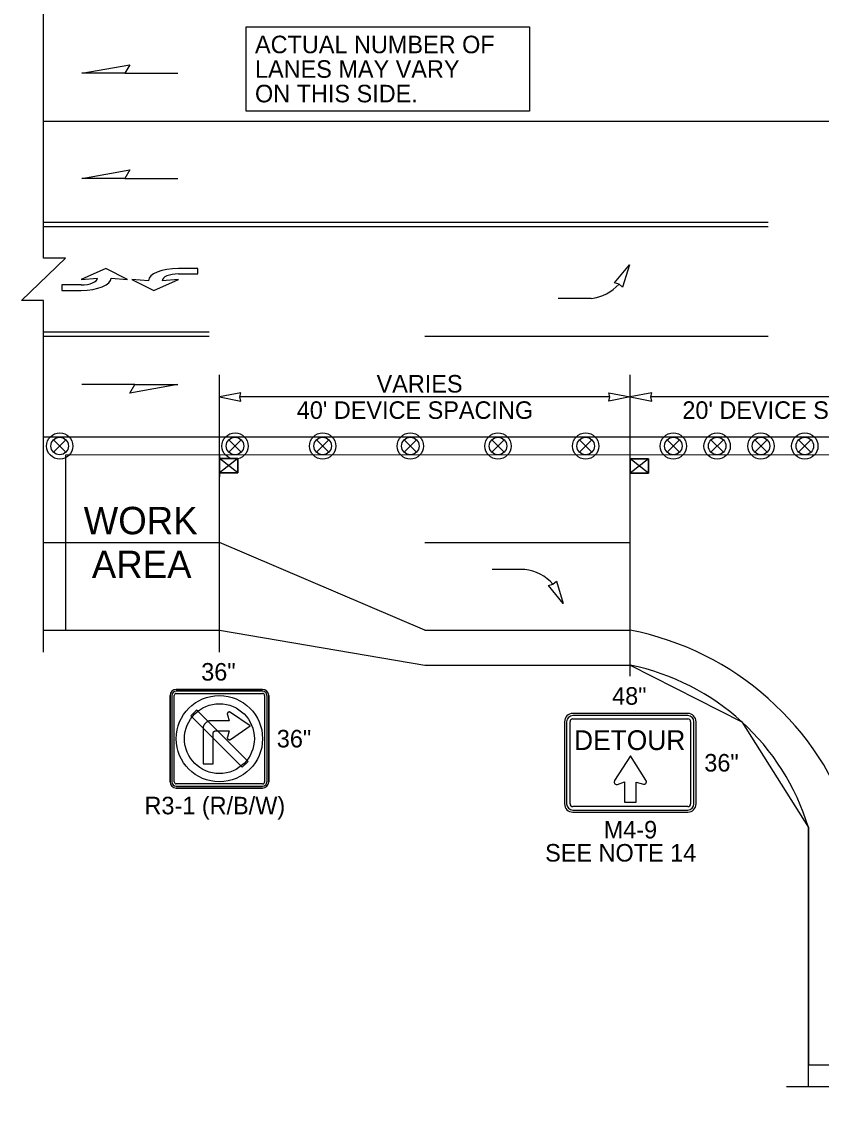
# Model space of a CAD drawing. Extents: x 99958 to 100176, y 99935 to 100011.
# Drawn here: x 100148.115 to 100151.034, y 100002.342 to 100006.293 of the extents above; entities that cross this region are included whole.
import ezdxf

# ---------------------------------------------------------------- set-up
doc = ezdxf.new("R2010")
doc.units = 0
for name, color, linetype in [('RD_ED_ShoulderPavedEdge', 7, 'Continuous'), ('RD_MK_LineEdgeWhite', 7, 'Continuous'), ('RD_MK_LineEdgeYellow', 7, 'Continuous'), ('RD_MK_LineLane', 7, 'Continuous'), ('RD_MK_LineTwoWayLtTurn', 7, 'Continuous'), ('SH_TI_Tables', 7, 'Continuous'), ('TR_SN_ConstructionSigns', 7, 'Continuous'), ('TR_WZ_ArrowLeftStrRightTurn', 7, 'Continuous'), ('TR_WZ_PortableSignMount5ftMinBlk-Org', 7, 'Continuous'), ('TR_WZ_PortableSignMount5ftMinRed-Wht', 7, 'Continuous'), ('TR_WZ_TrafficSafetyDrum', 7, 'Continuous'), ('TR_WZ_WorkAreaLabel', 7, 'Continuous'), ('TR_WZ_WorkZoneDetails', 7, 'Continuous'), ('TR_WZ_WorkZoneTextCurrent', 7, 'Continuous')]:
    doc.layers.add(name, color=color, linetype=linetype)

msp = doc.modelspace()

# ---------------------------------------------------------------- linework, layer by layer
at = {"layer": 'RD_ED_ShoulderPavedEdge'}
for p, q in [((100148.195, 100004.0724), (100148.8369, 100004.0724)), ((100148.8369, 100004.0724), (100149.5869, 100003.9444)), ((100149.5869, 100003.9444), (100150.3369, 100003.9444))]:
    msp.add_line(p, q, dxfattribs=at)
msp.add_lwpolyline([(100150.9869, 100002.4059), (100150.9869, 100003.3524)], dxfattribs=at)
msp.add_arc((100150.1665, 100003.1044), 0.8571, 16.8187, 78.5287, dxfattribs=at)
at = {"layer": 'RD_MK_LineEdgeWhite'}
msp.add_arc((100150.132, 100003.0262), 1.0661, 17.8172, 78.9158, dxfattribs=at)
at = {"layer": 'RD_MK_LineEdgeYellow'}
for p, q in [((100148.195, 100004.3924), (100148.8369, 100004.3924)), ((100149.5869, 100004.3924), (100150.3369, 100004.3924)), ((100149.5869, 100004.0724), (100150.3369, 100004.0724))]:
    msp.add_line(p, q, dxfattribs=at)
at = {"layer": 'RD_MK_LineLane'}
for points in [[(100155.43, 100005.9284), (100148.195, 100005.9284)], [(100150.8403, 100005.1444), (100149.5869, 100005.1444)], [(100155.43, 100004.7764), (100148.195, 100004.7764)], [(100149.5869, 100004.0724), (100148.8369, 100004.3924)]]:
    msp.add_lwpolyline(points, dxfattribs=at)
at = {"layer": 'RD_MK_LineTwoWayLtTurn'}
for p, q in [((100150.8403, 100005.5604), (100148.195, 100005.5604)), ((100150.8403, 100005.5444), (100148.7994, 100005.5444)), ((100148.7994, 100005.1444), (100148.195, 100005.1444))]:
    msp.add_line(p, q, dxfattribs=at)
for points in [[(100148.7994, 100005.5444), (100148.195, 100005.5444)], [(100148.7994, 100005.1604), (100148.195, 100005.1604)]]:
    msp.add_lwpolyline(points, dxfattribs=at)
at = {"layer": 'SH_TI_Tables'}
msp.add_lwpolyline([(100148.9348, 100006.274), (100149.9693, 100006.274), (100149.9693, 100005.9671), (100148.9348, 100005.9671)], close=True, dxfattribs=at)
at = {"layer": 'TR_SN_ConstructionSigns'}
for p, q in [((100148.6569, 100003.5189), (100148.6569, 100003.8339)), ((100148.6569, 100003.8339), (100148.6569, 100003.5189)), ((100148.6569, 100003.8339), (100148.6569, 100003.5189)), ((100148.6632, 100003.8339), (100148.6632, 100003.5189)), ((100148.6719, 100003.5189), (100148.6719, 100003.8339)), ((100148.6794, 100003.8564), (100148.9944, 100003.8564)), ((100148.9944, 100003.8564), (100148.6794, 100003.8564)), ((100148.9944, 100003.8564), (100148.6794, 100003.8564)), ((100148.9944, 100003.8502), (100148.6794, 100003.8502)), ((100148.6794, 100003.8414), (100148.9944, 100003.8414)), ((100149.0019, 100003.8339), (100149.0019, 100003.5189)), ((100149.0107, 100003.5189), (100149.0107, 100003.8339)), ((100149.0169, 100003.8339), (100149.0169, 100003.5189)), ((100149.0169, 100003.5189), (100149.0169, 100003.8339)), ((100149.0169, 100003.5189), (100149.0169, 100003.8339)), ((100148.8658, 100003.7678), (100148.8657, 100003.7671)), ((100148.8657, 100003.7671), (100148.8657, 100003.7663)), ((100148.8657, 100003.7663), (100148.8657, 100003.7655)), ((100148.8657, 100003.7655), (100148.8659, 100003.7647)), ((100148.866, 100003.7686), (100148.8658, 100003.7678)), ((100148.8659, 100003.7647), (100148.866, 100003.764)), ((100148.8663, 100003.7693), (100148.866, 100003.7686)), ((100148.866, 100003.764), (100148.8731, 100003.742)), ((100148.8666, 100003.77), (100148.8663, 100003.7693)), ((100148.867, 100003.7707), (100148.8666, 100003.77)), ((100148.8675, 100003.7713), (100148.867, 100003.7707)), ((100148.8681, 100003.7718), (100148.8675, 100003.7713)), ((100148.8687, 100003.7723), (100148.8681, 100003.7718)), ((100148.8693, 100003.7728), (100148.8687, 100003.7723)), ((100148.87, 100003.7731), (100148.8693, 100003.7728)), ((100148.8707, 100003.7734), (100148.87, 100003.7731)), ((100148.8715, 100003.7736), (100148.8707, 100003.7734)), ((100148.8722, 100003.7738), (100148.8715, 100003.7736)), ((100148.873, 100003.7738), (100148.8722, 100003.7738)), ((100148.8738, 100003.7738), (100148.873, 100003.7738)), ((100148.8746, 100003.7737), (100148.8738, 100003.7738)), ((100148.8753, 100003.7735), (100148.8746, 100003.7737)), ((100148.876, 100003.7733), (100148.8753, 100003.7735)), ((100148.8767, 100003.7729), (100148.876, 100003.7733)), ((100148.8774, 100003.7725), (100148.8767, 100003.7729)), ((100148.9493, 100003.7233), (100148.8774, 100003.7725)), ((100150.5469, 100003.7684), (100150.1269, 100003.7684)), ((100150.5469, 100003.7609), (100150.1269, 100003.7609)), ((100148.7772, 100003.7151), (100148.7771, 100003.7136)), ((100148.7771, 100003.7136), (100148.7771, 100003.712)), ((100148.7771, 100003.712), (100148.7771, 100003.5847)), ((100148.7774, 100003.7167), (100148.7772, 100003.7151)), ((100148.7777, 100003.7182), (100148.7774, 100003.7167)), ((100148.7781, 100003.7198), (100148.7777, 100003.7182)), ((100148.7785, 100003.7213), (100148.7781, 100003.7198)), ((100148.779, 100003.7228), (100148.7785, 100003.7213)), ((100148.7796, 100003.7242), (100148.779, 100003.7228)), ((100148.7803, 100003.7256), (100148.7796, 100003.7242)), ((100148.7811, 100003.727), (100148.7803, 100003.7256)), ((100148.7819, 100003.7283), (100148.7811, 100003.727)), ((100148.7828, 100003.7297), (100148.7819, 100003.7283)), ((100148.7837, 100003.7309), (100148.7828, 100003.7297)), ((100148.7847, 100003.7321), (100148.7837, 100003.7309)), ((100148.7858, 100003.7332), (100148.7847, 100003.7321)), ((100148.787, 100003.7343), (100148.7858, 100003.7332)), ((100148.7881, 100003.7353), (100148.787, 100003.7343)), ((100148.7894, 100003.7363), (100148.7881, 100003.7353)), ((100148.7907, 100003.7371), (100148.7894, 100003.7363)), ((100148.792, 100003.738), (100148.7907, 100003.7371)), ((100148.7934, 100003.7387), (100148.792, 100003.738)), ((100148.7948, 100003.7394), (100148.7934, 100003.7387)), ((100148.7963, 100003.74), (100148.7948, 100003.7394)), ((100148.7977, 100003.7405), (100148.7963, 100003.74)), ((100148.7993, 100003.741), (100148.7977, 100003.7405)), ((100148.8008, 100003.7413), (100148.7993, 100003.741)), ((100148.8023, 100003.7416), (100148.8008, 100003.7413)), ((100148.8039, 100003.7418), (100148.8023, 100003.7416)), ((100148.8054, 100003.742), (100148.8039, 100003.7418)), ((100148.807, 100003.742), (100148.8054, 100003.742)), ((100148.8731, 100003.742), (100148.807, 100003.742)), ((100148.8774, 100003.674), (100148.9493, 100003.7233)), ((100150.0969, 100003.7384), (100150.0969, 100003.4384)), ((100150.1044, 100003.7384), (100150.1044, 100003.4384)), ((100150.1169, 100003.4384), (100150.1169, 100003.7384)), ((100150.1269, 100003.7484), (100150.5469, 100003.7484)), ((100150.5569, 100003.7384), (100150.5569, 100003.4384)), ((100150.5694, 100003.4384), (100150.5694, 100003.7384)), ((100150.5769, 100003.4384), (100150.5769, 100003.7384)), ((100148.8145, 100003.6978), (100148.8147, 100003.6986)), ((100148.8145, 100003.697), (100148.8145, 100003.6978)), ((100148.8145, 100003.5847), (100148.8145, 100003.697)), ((100148.8147, 100003.6986), (100148.8149, 100003.6993)), ((100148.8149, 100003.6993), (100148.8152, 100003.7001)), ((100148.8152, 100003.7001), (100148.8155, 100003.7008)), ((100148.8155, 100003.7008), (100148.8159, 100003.7015)), ((100148.8159, 100003.7015), (100148.8164, 100003.702)), ((100148.8164, 100003.702), (100148.817, 100003.7026)), ((100148.817, 100003.7026), (100148.8176, 100003.7031)), ((100148.8176, 100003.7031), (100148.8182, 100003.7035)), ((100148.8182, 100003.7035), (100148.819, 100003.7039)), ((100148.819, 100003.7039), (100148.8197, 100003.7042)), ((100148.8197, 100003.7042), (100148.8204, 100003.7044)), ((100148.8204, 100003.7044), (100148.8212, 100003.7045)), ((100148.8212, 100003.7045), (100148.822, 100003.7046)), ((100148.822, 100003.7046), (100148.8731, 100003.7046)), ((100148.8659, 100003.6818), (100148.8657, 100003.681)), ((100148.8657, 100003.681), (100148.8657, 100003.6802)), ((100148.8657, 100003.6802), (100148.8657, 100003.6795)), ((100148.8657, 100003.6795), (100148.8658, 100003.6787)), ((100148.8658, 100003.6787), (100148.866, 100003.6779)), ((100148.866, 100003.6825), (100148.8659, 100003.6818)), ((100148.8731, 100003.7046), (100148.866, 100003.6825)), ((100148.866, 100003.6779), (100148.8663, 100003.6772)), ((100148.8663, 100003.6772), (100148.8666, 100003.6765)), ((100148.8666, 100003.6765), (100148.867, 100003.6759)), ((100148.867, 100003.6759), (100148.8675, 100003.6752)), ((100148.8675, 100003.6752), (100148.8681, 100003.6747)), ((100148.8681, 100003.6747), (100148.8687, 100003.6742)), ((100148.8687, 100003.6742), (100148.8693, 100003.6738)), ((100148.8693, 100003.6738), (100148.87, 100003.6734)), ((100148.87, 100003.6734), (100148.8707, 100003.6731)), ((100148.8707, 100003.6731), (100148.8715, 100003.6729)), ((100148.8715, 100003.6729), (100148.8722, 100003.6728)), ((100148.8722, 100003.6728), (100148.873, 100003.6727)), ((100148.873, 100003.6727), (100148.8738, 100003.6727)), ((100148.8738, 100003.6727), (100148.8746, 100003.6728)), ((100148.8746, 100003.6728), (100148.8753, 100003.673)), ((100148.8753, 100003.673), (100148.876, 100003.6733)), ((100148.876, 100003.6733), (100148.8767, 100003.6736)), ((100148.8767, 100003.6736), (100148.8774, 100003.674)), ((100148.7771, 100003.5847), (100148.8145, 100003.5847)), ((100148.9944, 100003.5114), (100148.6794, 100003.5114)), ((100148.6794, 100003.5027), (100148.9944, 100003.5027)), ((100148.9944, 100003.4964), (100148.6794, 100003.4964)), ((100148.6794, 100003.4964), (100148.9944, 100003.4964)), ((100148.6794, 100003.4964), (100148.9944, 100003.4964)), ((100150.5469, 100003.4284), (100150.1269, 100003.4284)), ((100150.1269, 100003.4159), (100150.5469, 100003.4159)), ((100150.1269, 100003.4084), (100150.5469, 100003.4084))]:
    msp.add_line(p, q, dxfattribs=at)
for points in [[(100148.9371, 100003.5975), (100148.758, 100003.7766), (100148.7538, 100003.7808), (100148.7326, 100003.7596), (100148.9159, 100003.5763), (100148.9201, 100003.5721), (100148.9413, 100003.5933), (100148.9371, 100003.5975)], [(100150.3372, 100003.6143), (100150.2795, 100003.5232), (100150.2789, 100003.5218), (100150.2783, 100003.5192), (100150.2783, 100003.517), (100150.279, 100003.5145), (100150.2806, 100003.5119), (100150.283, 100003.5099), (100150.2849, 100003.5092), (100150.2877, 100003.5089), (100150.2902, 100003.5095), (100150.316, 100003.5185), (100150.316, 100003.4441), (100150.3584, 100003.4441), (100150.3584, 100003.518), (100150.3847, 100003.5103), (100150.3858, 100003.5101), (100150.3873, 100003.51), (100150.3885, 100003.5102), (100150.3898, 100003.5106), (100150.3912, 100003.5113), (100150.3923, 100003.5121), (100150.3934, 100003.5132), (100150.3948, 100003.5155), (100150.3953, 100003.5169), (100150.3955, 100003.518), (100150.3956, 100003.5197), (100150.3953, 100003.5217), (100150.3948, 100003.5233), (100150.3939, 100003.5249), (100150.3372, 100003.6143)]]:
    msp.add_lwpolyline(points, dxfattribs=at)
for radius in [0.1575, 0.1275]:
    msp.add_circle((100148.8369, 100003.6764), radius, dxfattribs=at)
for centre, radius, start, end in [((100148.6794, 100003.8339), 0.0225, 90, 180), ((100148.6794, 100003.8339), 0.0225, 90, 180), ((100148.6794, 100003.8339), 0.0225, 90, 180), ((100148.6794, 100003.8339), 0.0162, 90, 180), ((100148.6794, 100003.8339), 0.0075, 90, 180), ((100148.9944, 100003.8339), 0.0225, 0, 90), ((100148.9944, 100003.8339), 0.0225, 0, 90), ((100148.9944, 100003.8339), 0.0225, 0, 90), ((100148.9944, 100003.8339), 0.0162, 0, 90), ((100148.9944, 100003.8339), 0.0075, 0, 90), ((100150.1269, 100003.7384), 0.03, 90, 180), ((100150.1269, 100003.7384), 0.0225, 90, 180), ((100150.5469, 100003.7384), 0.03, 0, 90), ((100150.5469, 100003.7384), 0.0225, 0, 90), ((100150.1269, 100003.7384), 0.01, 90, 180), ((100150.5469, 100003.7384), 0.01, 0, 90), ((100148.6794, 100003.5189), 0.0225, 180, 270), ((100148.6794, 100003.5189), 0.0225, 180, 270), ((100148.6794, 100003.5189), 0.0225, 180, 270), ((100148.6794, 100003.5189), 0.0162, 180, 270), ((100148.6794, 100003.5189), 0.0075, 180, 270), ((100148.9944, 100003.5189), 0.0225, 270, 0), ((100148.9944, 100003.5189), 0.0225, 270, 0), ((100148.9944, 100003.5189), 0.0162, 270, 0), ((100148.9944, 100003.5189), 0.0075, 270, 0), ((100148.9944, 100003.5189), 0.0225, 270, 0), ((100150.1269, 100003.4384), 0.03, 180, 270), ((100150.1269, 100003.4384), 0.0225, 180, 270), ((100150.1269, 100003.4384), 0.01, 180, 270), ((100150.5469, 100003.4384), 0.03, 270, 0), ((100150.5469, 100003.4384), 0.0225, 270, 0), ((100150.5469, 100003.4384), 0.01, 270, 0)]:
    msp.add_arc(centre, radius, start, end, dxfattribs=at)
at = {"layer": 'TR_WZ_ArrowLeftStrRightTurn'}
for p, q in [((100150.1936, 100005.2827), (100150.0736, 100005.2827)), ((100149.9521, 100004.2942), (100149.8321, 100004.2942))]:
    msp.add_line(p, q, dxfattribs=at)
for points in [[(100150.3338, 100005.4062), (100150.3088, 100005.3243), (100150.2961, 100005.3355), (100150.2797, 100005.3398)], [(100150.0918, 100004.1692), (100150.0381, 100004.2359), (100150.0545, 100004.2402), (100150.0672, 100004.2513)]]:
    msp.add_lwpolyline(points, close=True, dxfattribs=at)
for centre, radius, start, end in [((100150.1744, 100005.4458), 0.1642, 276.7058, 317.7833), ((100149.9308, 100004.1297), 0.1658, 41.7524, 82.6149)]:
    msp.add_arc(centre, radius, start, end, dxfattribs=at)
at = {"layer": 'TR_WZ_PortableSignMount5ftMinBlk-Org'}
for p, q in [((100150.3369, 100004.632), (100150.3369, 100004.712)), ((100150.4037, 100004.698), (100150.3369, 100004.646)), ((100150.4037, 100004.646), (100150.3369, 100004.698)), ((100150.3703, 100004.672), (100150.3703, 100004.672)), ((100150.3704, 100004.6721), (100150.3704, 100004.6721))]:
    msp.add_line(p, q, dxfattribs=at)
for points in [[(100150.4037, 100004.698), (100150.4037, 100004.646), (100150.3369, 100004.646), (100150.3369, 100004.698)], [(100150.3369, 100004.646), (100150.4037, 100004.646), (100150.4037, 100004.698), (100150.3369, 100004.698)]]:
    msp.add_lwpolyline(points, close=True, dxfattribs=at)
at = {"layer": 'TR_WZ_PortableSignMount5ftMinRed-Wht'}
for p, q in [((100148.8369, 100004.7124), (100148.8369, 100004.6324)), ((100148.9037, 100004.6464), (100148.8369, 100004.6984)), ((100148.9037, 100004.6984), (100148.8369, 100004.6464)), ((100148.8703, 100004.6725), (100148.8703, 100004.6725)), ((100148.8704, 100004.6724), (100148.8704, 100004.6724))]:
    msp.add_line(p, q, dxfattribs=at)
for points in [[(100148.9037, 100004.6464), (100148.9037, 100004.6984), (100148.8369, 100004.6984), (100148.8369, 100004.6464)], [(100148.8369, 100004.6984), (100148.9037, 100004.6984), (100148.9037, 100004.6464), (100148.8369, 100004.6464)]]:
    msp.add_lwpolyline(points, close=True, dxfattribs=at)
at = {"layer": 'TR_WZ_TrafficSafetyDrum'}
for p, q in [((100148.2313, 100004.7671), (100148.2765, 100004.7218)), ((100148.2765, 100004.7671), (100148.2313, 100004.7218)), ((100148.8713, 100004.7671), (100148.9165, 100004.7218)), ((100148.9165, 100004.7671), (100148.8713, 100004.7218)), ((100149.1913, 100004.7671), (100149.2365, 100004.7218)), ((100149.2365, 100004.7671), (100149.1913, 100004.7218)), ((100149.5113, 100004.7671), (100149.5565, 100004.7218)), ((100149.5565, 100004.7671), (100149.5113, 100004.7218)), ((100149.8313, 100004.7671), (100149.8765, 100004.7218)), ((100149.8765, 100004.7671), (100149.8313, 100004.7218)), ((100150.1513, 100004.7671), (100150.1965, 100004.7218)), ((100150.1965, 100004.7671), (100150.1513, 100004.7218)), ((100150.4713, 100004.7671), (100150.5165, 100004.7218)), ((100150.5165, 100004.7671), (100150.4713, 100004.7218)), ((100150.6313, 100004.7671), (100150.6765, 100004.7218)), ((100150.6765, 100004.7671), (100150.6313, 100004.7218)), ((100150.7913, 100004.7671), (100150.8365, 100004.7218)), ((100150.8365, 100004.7671), (100150.7913, 100004.7218)), ((100150.9513, 100004.7671), (100150.9965, 100004.7218)), ((100150.9965, 100004.7671), (100150.9513, 100004.7218))]:
    msp.add_line(p, q, dxfattribs=at)
for centre, radius in [((100148.2539, 100004.7445), 0.048), ((100148.2539, 100004.7445), 0.048), ((100148.8939, 100004.7445), 0.048), ((100148.8939, 100004.7445), 0.048), ((100149.2139, 100004.7445), 0.048), ((100149.2139, 100004.7445), 0.048), ((100149.5339, 100004.7445), 0.048), ((100149.5339, 100004.7445), 0.048), ((100149.8539, 100004.7445), 0.048), ((100149.8539, 100004.7445), 0.048), ((100150.1739, 100004.7445), 0.048), ((100150.1739, 100004.7445), 0.048), ((100150.4939, 100004.7445), 0.048), ((100150.4939, 100004.7445), 0.048), ((100150.6539, 100004.7445), 0.048), ((100150.6539, 100004.7445), 0.048), ((100150.8139, 100004.7445), 0.048), ((100150.8139, 100004.7445), 0.048), ((100150.9739, 100004.7445), 0.048), ((100150.9739, 100004.7445), 0.048), ((100148.2539, 100004.7445), 0.032), ((100148.8939, 100004.7445), 0.032), ((100149.2139, 100004.7445), 0.032), ((100149.5339, 100004.7445), 0.032), ((100149.8539, 100004.7445), 0.032), ((100150.1739, 100004.7445), 0.032), ((100150.4939, 100004.7445), 0.032), ((100150.6539, 100004.7445), 0.032), ((100150.8139, 100004.7445), 0.032), ((100150.9739, 100004.7445), 0.032)]:
    msp.add_circle(centre, radius, dxfattribs=at)
at = {"layer": 'TR_WZ_WorkZoneDetails'}
for p, q in [((100148.4919, 100006.105), (100148.6848, 100006.105)), ((100148.4919, 100005.721), (100148.6848, 100005.721)), ((100148.8369, 100003.9924), (100148.8369, 100005.0037)), ((100150.3369, 100003.9044), (100150.3369, 100005.0037)), ((100148.5276, 100004.9685), (100148.3347, 100004.9685)), ((100150.262, 100004.9236), (100148.9119, 100004.9236)), ((100152.682, 100004.9236), (100150.4119, 100004.9236))]:
    msp.add_line(p, q, dxfattribs=at)
for points in [[(100148.195, 100003.9924), (100148.195, 100005.275), (100148.115, 100005.275), (100148.275, 100005.4299), (100148.195, 100005.4299), (100148.195, 100006.7124)], [(100148.4417, 100005.3574), (100148.5017, 100005.3525), (100148.4217, 100005.3925), (100148.3317, 100005.3525), (100148.3917, 100005.3574)], [(100148.6877, 100005.3724), (100148.7577, 100005.3724), (100148.7577, 100005.3925), (100148.6877, 100005.3924)], [(100148.3317, 100005.3325), (100148.2617, 100005.3325), (100148.2617, 100005.3124), (100148.3317, 100005.3125)], [(100148.5777, 100005.3475), (100148.5177, 100005.3524), (100148.5977, 100005.3124), (100148.6877, 100005.3524), (100148.6277, 100005.3475)], [(100152.1869, 100002.4059), (100151.6089, 100002.4059), (100151.6089, 100002.3419), (100151.485, 100002.4699), (100151.485, 100002.4059), (100150.9069, 100002.4059)]]:
    msp.add_lwpolyline(points, dxfattribs=at)
for points in [[(100148.3347, 100006.105), (100148.5097, 100006.1359), (100148.4919, 100006.105)], [(100148.3347, 100005.721), (100148.5097, 100005.7519), (100148.4919, 100005.721)], [(100148.6848, 100004.9685), (100148.5097, 100004.9376), (100148.5276, 100004.9685)], [(100148.8369, 100004.9236), (100148.9156, 100004.9082), (100148.9119, 100004.9236), (100148.9156, 100004.9391)], [(100150.3369, 100004.9236), (100150.2583, 100004.9082), (100150.262, 100004.9236), (100150.2583, 100004.9391)], [(100150.3369, 100004.9236), (100150.4156, 100004.9082), (100150.4119, 100004.9236), (100150.4156, 100004.9391)], [(100148.275, 100004.7114), (100148.275, 100004.0724), (100148.8369, 100004.0724), (100149.5869, 100003.9444), (100149.5869, 100003.9444), (100149.5869, 100003.9444), (100150.3369, 100003.9444), (100150.3369, 100003.9444), (100150.3369, 100003.9444), (100150.7436, 100003.7381), (100150.9869, 100003.3524), (100150.9869, 100002.4859), (100150.9869, 100002.4859), (100151.9469, 100002.4859), (100151.9469, 100004.7124)]]:
    msp.add_lwpolyline(points, close=True, dxfattribs=at)
for centre, major_axis, ratio, start_param in [((100148.6877, 100005.3475), (-0.11, 0), 0.40879, 4.712524), ((100148.6877, 100005.3475), (-0.06, 0), 0.41611, 4.712518), ((100148.3317, 100005.3574), (0.06, 0), 0.41611, 4.712518), ((100148.3317, 100005.3574), (0.11, 0), 0.40879, 4.712524)]:
    msp.add_ellipse(centre, major_axis=major_axis, ratio=ratio, start_param=start_param, end_param=6.283185, dxfattribs=at)

# ---------------------------------------------------------------- texts
at = {"layer": 'SH_TI_Tables'}
for s, p in [('ACTUAL NUMBER OF', (100148.9668, 100006.178)), ('LANES MAY VARY', (100148.9668, 100006.0884)), ('ON THIS SIDE.', (100148.9668, 100005.9988))]:
    msp.add_text(s, height=0.064, rotation=360, dxfattribs=at).set_placement(p)
at = {"layer": 'TR_SN_ConstructionSigns'}
for s, height, p in [('36"', 0.064, (100148.7705, 100003.8884)), ('48"', 0.064, (100150.2705, 100003.8004)), ('36"', 0.064, (100149.0465, 100003.6445)), ('DETOUR', 0.072, (100150.1314, 100003.635)), ('36"', 0.064, (100150.607, 100003.5565)), ('R3-1 (R/B/W)', 0.064, (100148.5635, 100003.4004)), ('M4-9', 0.064, (100150.2398, 100003.3124)), ('SEE NOTE 14', 0.064, (100150.026, 100003.2279))]:
    msp.add_text(s, height=height, rotation=360, dxfattribs=at).set_placement(p)
at = {"layer": 'TR_WZ_WorkAreaLabel'}
for s, p in [('WORK', (100148.3414, 100004.4225)), ('AREA', (100148.3711, 100004.2624))]:
    msp.add_text(s, height=0.1, dxfattribs=at).set_placement(p)
at = {"layer": 'TR_WZ_WorkZoneTextCurrent'}
for s, p in [('VARIES', (100149.4107, 100004.9397)), ("40' DEVICE SPACING", (100149.1193, 100004.8436)), ("20' DEVICE SPACING ACROSS INTERSECTION", (100150.5269, 100004.8436))]:
    msp.add_text(s, height=0.064, dxfattribs=at).set_placement(p)

doc.saveas('drawing.dxf')
